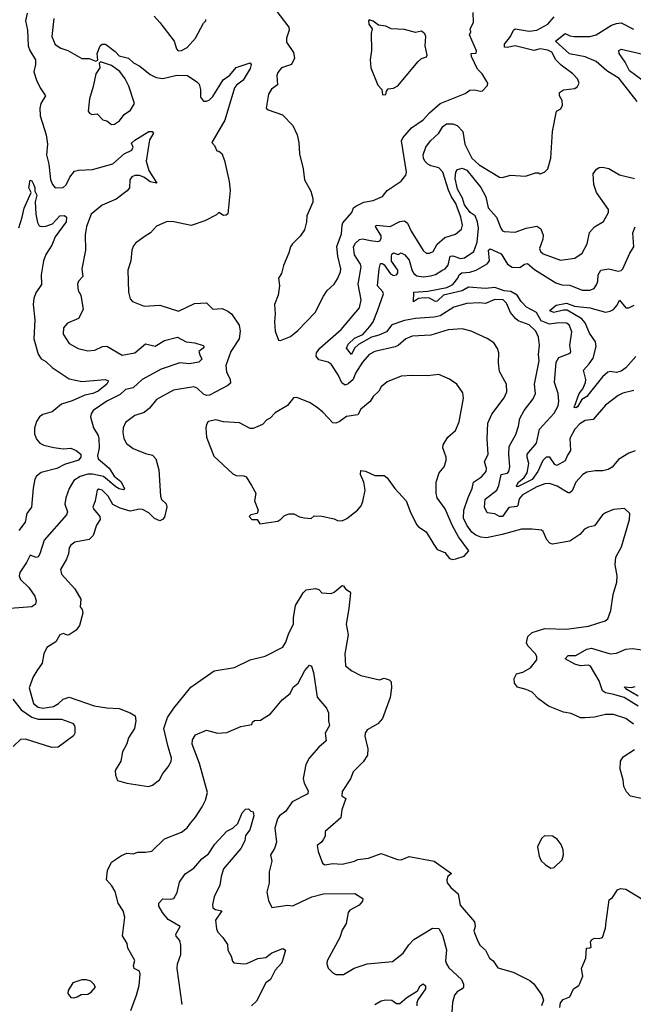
# Model space of a CAD drawing. Extents: x 1245432 to 1420865, y 606325 to 671314.
# Tile 338 of 382: x 1407617 to 1411553, y 614495 to 620813. Entities that reach past the tile are written whole.
import ezdxf

# ---------------------------------------------------------------- set-up
doc = ezdxf.new("R2010")
doc.units = 0

msp = doc.modelspace()

# ---------------------------------------------------------------- linework, layer by layer
at = {"layer": '0CON20XD'}
for points in [[(1409260, 620875), (1409344.2, 620765), (1409345.7, 620745), (1409329.5, 620695), (1409327.9, 620667.9), (1409373, 620603), (1409380, 620565), (1409361.2, 620525), (1409297, 620503), (1409272.5, 620475), (1409267.1, 620455), (1409270.8, 620395), (1409232.9, 620367.1), (1409212.2, 620335), (1409198, 620245), (1409210, 620235), (1409302.9, 620202.9), (1409368.8, 620135), (1409396.2, 620075), (1409408, 620025), (1409411.7, 619951.7), (1409436.1, 619856.1), (1409443.3, 619785), (1409485, 619712.5), (1409498, 619665), (1409497.3, 619642.7), (1409458, 619555), (1409456, 619515), (1409443.8, 619465), (1409416.7, 619425), (1409366.7, 619375), (1409354.1, 619355.9), (1409342.7, 619317.3), (1409309.2, 619235), (1409295.8, 619185), (1409278, 619155), (1409284.3, 619105), (1409274.2, 619045.8), (1409252.5, 618985), (1409255.8, 618925), (1409250.8, 618875), (1409256.7, 618815), (1409277, 618757), (1409290, 618755), (1409355, 618781.2), (1409400.7, 618819.3), (1409512.5, 618935), (1409565, 619040), (1409590, 619075), (1409635, 619116.7), (1409655, 619150), (1409674.5, 619195), (1409676.4, 619215), (1409658.5, 619295), (1409651.8, 619358.2), (1409682, 619438), (1409684.6, 619495), (1409690.4, 619509.6), (1409747.5, 619575), (1409758.8, 619605), (1409772.7, 619617.3), (1409825, 619641.2), (1409885, 619652), (1409945, 619677.5), (1409975, 619718), (1410063.4, 619776.6), (1410094.5, 619815.5), (1410098.2, 619835), (1410066.8, 620035), (1410074.3, 620055.8), (1410130.6, 620119.4), (1410205, 620171.1), (1410244.7, 620215.3), (1410315, 620274.5), (1410475, 620338.6), (1410505, 620361.2), (1410533.7, 620363.7), (1410573.9, 620353.9), (1410585, 620356.7), (1410618.3, 620391.7), (1410620, 620405), (1410583.3, 620465), (1410553.3, 620495), (1410515, 620577.5), (1410513.8, 620595), (1410545, 620597.5), (1410547.5, 620612.5), (1410501.4, 620715), (1410510, 620735), (1410507.5, 620755), (1410528.8, 620795), (1410525, 620860)], [(1407665.8, 620855), (1407654.5, 620805), (1407666.5, 620745), (1407671.8, 620645), (1407681.8, 620615), (1407719.3, 620555), (1407719.4, 620525), (1407707.4, 620477.4), (1407724, 620424), (1407748.1, 620375), (1407782.5, 620325), (1407751.9, 620275), (1407745.6, 620245), (1407749.1, 620195), (1407786, 620075), (1407794.6, 620014.6), (1407788.9, 619945), (1407804.6, 619885), (1407815, 619786.7), (1407827.1, 619755), (1407845, 619734.2), (1407895, 619736.9), (1407915, 619754.2), (1407938.3, 619801.7), (1407969.3, 619840.7), (1407995, 619848.2), (1408085, 619851.8), (1408215, 619888.5), (1408287.8, 619952.2), (1408337, 619975), (1408345.8, 619995), (1408335, 620020), (1408355, 620040.9), (1408445, 620095.5), (1408466.4, 620096.4), (1408476, 620085), (1408448.8, 620041.2), (1408427.8, 619905), (1408445.5, 619845.5), (1408497.5, 619765), (1408455, 619772.9), (1408413, 619803), (1408385, 619813.6), (1408356.4, 619813.6), (1408335.6, 619805), (1408323.4, 619785), (1408320.8, 619735), (1408306.2, 619713.8), (1408235, 619661.5), (1408145, 619622.9), (1408075, 619565.6), (1408046.1, 619485), (1408036.7, 619433.3), (1408038.2, 619335), (1408015.7, 619215), (1408021.9, 619165), (1407993.3, 619135), (1407988.8, 619115), (1407991.2, 619075), (1408008.8, 619045), (1408023.6, 618953.6), (1407993.3, 618895), (1407923.3, 618865), (1407898, 618835), (1407896, 618795), (1407935, 618736.2), (1407992.4, 618702.4), (1408055, 618688.6), (1408098.3, 618691.7), (1408147.5, 618715), (1408175, 618718.8), (1408275, 618660.5), (1408355, 618675.4), (1408425, 618732.3), (1408485, 618718.5), (1408545, 618754.6), (1408630, 618775), (1408685.4, 618745.4), (1408740.2, 618740.2), (1408793.1, 618723.1), (1408800, 618715), (1408794.3, 618705.7), (1408765.5, 618685), (1408771.6, 618661.6), (1408784.5, 618635), (1408765.6, 618615), (1408705, 618604.3), (1408645, 618611.5), (1408525, 618570.8), (1408403.6, 618505), (1408345, 618451.5), (1408295, 618441.1), (1408261.9, 618408.1), (1408176.2, 618365), (1408087.9, 618305), (1408074.6, 618285), (1408070.9, 618265), (1408089.5, 618195), (1408120, 618145), (1408124.4, 618125), (1408127.1, 618065), (1408116.9, 618015), (1408121.1, 617995), (1408190.8, 617935), (1408223.3, 617883.3), (1408265, 617849.2), (1408290, 617805), (1408283.2, 617796.8), (1408255, 617803.2), (1408233.4, 617815), (1408155, 617882.4), (1408085, 617897), (1408055, 617897), (1408005, 617882), (1407963.7, 617856.3), (1407933.9, 617805), (1407912.3, 617745), (1407907.5, 617705), (1407922.7, 617655), (1407916.5, 617635), (1407775, 617474.5), (1407747.2, 617385), (1407735, 617366.9), (1407722.1, 617362.1), (1407685, 617378), (1407660.9, 617329.1), (1407617.8, 617265), (1407614.5, 617245), (1407621.2, 617221.2), (1407675, 617169.1), (1407713.3, 617115), (1407723.2, 617085), (1407718.1, 617061.9), (1407694.7, 617045.3), (1407555, 617035.8)], [(1407835, 620820), (1407822.2, 620705), (1407844.4, 620654.4), (1407880.3, 620630.3), (1407925, 620616.2), (1408015, 620564), (1408063, 620563), (1408105, 620547.5), (1408117.5, 620552.5), (1408113.3, 620595), (1408133.3, 620645), (1408145, 620656.7), (1408166.4, 620656.4), (1408229.5, 620609.5), (1408255, 620580), (1408315, 620565.7), (1408346.7, 620536.7), (1408388.6, 620515), (1408455, 620461.5), (1408492.9, 620442.9), (1408535, 620435.4), (1408625, 620456.7), (1408694.2, 620454.2), (1408753.3, 620415), (1408768.5, 620398.5), (1408777.1, 620365), (1408776, 620315), (1408795, 620290), (1408815, 620289.2), (1408835, 620298), (1408855, 620319.2), (1408922.3, 620427.7), (1408965, 620457.5), (1409005, 620505.5), (1409051.2, 620521.2), (1409095.8, 620535.8), (1409101.8, 620525), (1409095, 620500.6), (1409050.7, 620425), (1409007.4, 620392.6), (1408993.9, 620375), (1408932.3, 620167.6), (1408850, 620025), (1408867.5, 620005), (1408881.7, 619971.7), (1408895, 619970), (1408913.6, 619953.6), (1408929.7, 619909.7), (1408961.2, 619775), (1408966.4, 619716.4), (1408952.5, 619567.5), (1408942.3, 619557.7), (1408925, 619556.6), (1408895, 619575.7), (1408880, 619560), (1408805, 619523.1), (1408716.8, 619493.2), (1408605, 619516.9), (1408562.1, 619517.9), (1408495, 619488.8), (1408456.2, 619445), (1408415, 619420)], [(1408478.8, 620835), (1408516.2, 620795), (1408608, 620675), (1408622.5, 620625), (1408633, 620613), (1408655, 620614.4), (1408692, 620635), (1408745.6, 620695), (1408795, 620790), (1408810, 620805), (1408810, 620815)], [(1409945, 620330), (1409965, 620332.5), (1409970, 620355), (1409981.2, 620368.8), (1410015.8, 620374.2), (1410041.7, 620388.3), (1410173.8, 620545), (1410195, 620563.3), (1410225.8, 620574.2), (1410230, 620585), (1410218.9, 620645), (1410221.9, 620705), (1410215, 620721.2), (1410195, 620738.8), (1410155, 620730), (1410085, 620750), (1410000, 620755), (1409965, 620771.2), (1409918.3, 620778.3), (1409885, 620802.5), (1409858.3, 620811.7), (1409853.8, 620805), (1409856.7, 620785), (1409877.5, 620755), (1409870.8, 620725), (1409874.1, 620615.9), (1409866, 620555), (1409868.8, 620505), (1409915, 620392.5), (1409940, 620365), (1409945, 620330)], [(1411055.3, 620555.3), (1411029.7, 620605), (1411005, 620618.1), (1410955, 620625.6), (1410914.3, 620614.3), (1410795, 620646), (1410744.1, 620634.1), (1410726.8, 620636.7), (1410725.8, 620655), (1410765.4, 620704.6), (1410784.8, 620745.2), (1410795, 620754.4), (1410885, 620739.2), (1410935, 620745.3), (1411004.4, 620785), (1411045, 620832)], [(1411578.2, 620288.3), (1411462.2, 620435), (1411383.8, 620485), (1411315, 620543.8), (1411244.5, 620575), (1411144, 620594), (1411053.8, 620675), (1411115, 620724.8), (1411145, 620708.6), (1411174.2, 620704.2), (1411274.7, 620705.3), (1411314, 620716), (1411412.8, 620777.3), (1411445, 620789.3), (1411475, 620791.8), (1411555, 620752.5)], [(1411610.3, 620425), (1411529.6, 620485), (1411500.8, 620540.8), (1411462, 620595), (1411461.2, 620615), (1411475, 620623.8), (1411615, 620591.1)], [(1408205, 620141.2), (1408225, 620141.9), (1408256.9, 620165), (1408287.1, 620205), (1408327.6, 620232.4), (1408354.4, 620275), (1408316.3, 620386.4), (1408293.5, 620433.5), (1408259.5, 620479.5), (1408205, 620518), (1408135, 620542.5), (1408127.5, 620535), (1408131.2, 620505), (1408105.8, 620465), (1408089.2, 620385), (1408064, 620305), (1408056.7, 620225), (1408065, 620212.5), (1408080, 620205), (1408115, 620208.8), (1408149.5, 620169.5), (1408175, 620163.3), (1408205, 620141.2)], [(1411555, 616292.2), (1411505, 616329.1), (1411425, 616354.5), (1411375, 616355.4), (1411305, 616337.1), (1411245, 616332.9), (1411215, 616334.3), (1411155, 616362.2), (1411105, 616370.4), (1411008.3, 616408.3), (1410945.7, 616455.7), (1410905, 616497.5), (1410865, 616515.7), (1410809.6, 616529.5), (1410790, 616555), (1410789.2, 616585), (1410804.5, 616615.5), (1410845, 616626), (1410893.8, 616655), (1410934.2, 616705), (1410934.4, 616725), (1410925.8, 616745), (1410876.7, 616795), (1410867.5, 616815), (1410877.5, 616855), (1410905, 616881.9), (1410985, 616907.5), (1411125, 616901.9), (1411265, 616921.8), (1411373.2, 616956.8), (1411390.6, 616969.4), (1411408.7, 617021.3), (1411424.2, 617125), (1411447.1, 617205), (1411448.6, 617245), (1411435.6, 617315), (1411441.1, 617365), (1411478.3, 617431.7), (1411529.1, 617605), (1411530, 617645), (1411496.8, 617676.8), (1411425, 617669.2), (1411375, 617649.2), (1411356, 617635), (1411305, 617566.2), (1411265, 617557.5), (1411240, 617545), (1411210.4, 617509.5), (1411145, 617468), (1411035, 617448.6), (1411016.7, 617455), (1410998.8, 617475), (1410975, 617530), (1410965, 617536.7), (1410905, 617543.8), (1410835, 617544.2), (1410711.1, 617508.9), (1410610.7, 617489.3), (1410575, 617492.3), (1410542.2, 617505), (1410517.8, 617525), (1410485, 617569.3), (1410464.4, 617615), (1410465.8, 617665), (1410492.9, 617747.1), (1410520.4, 617805), (1410527.3, 617845), (1410579.9, 617880.1), (1410608.2, 617915), (1410610.9, 617935), (1410597.9, 617975), (1410621.2, 618025), (1410615.5, 618124.5), (1410620.6, 618225), (1410645, 618281.2), (1410725, 618387.1), (1410742.3, 618425), (1410738.8, 618475), (1410695.3, 618555), (1410687.8, 618612.2), (1410691.1, 618675), (1410682.6, 618702.6), (1410658.9, 618738.9), (1410615, 618768.1), (1410513.3, 618815), (1410455, 618829.1), (1410365, 618823.1), (1410255, 618789.7), (1410135, 618781.3), (1410093.1, 618765), (1410045, 618722.7), (1410025, 618713.3), (1409895.3, 618684.7), (1409859.5, 618665), (1409815.4, 618615), (1409771.6, 618545), (1409755, 618504.5), (1409725, 618476.2), (1409705, 618468.5), (1409682.4, 618482.4), (1409659.7, 618535), (1409615, 618603.3), (1409595.3, 618615.3), (1409535, 618631.5), (1409519.1, 618655), (1409521.8, 618675), (1409541.8, 618705), (1409679.6, 618825), (1409797.5, 618965), (1409806.8, 619015), (1409788.9, 619115), (1409807.3, 619227.3), (1409803, 619245), (1409765.2, 619305), (1409758.9, 619355), (1409771.2, 619378.8), (1409796.8, 619403.2), (1409817, 619407), (1409866.4, 619396.4), (1409915, 619389.5), (1409927.1, 619395), (1409935, 619408.8), (1409935, 619425.6), (1409899.2, 619485), (1409904.4, 619495), (1409993.5, 619486.5), (1410055, 619518.2), (1410085, 619522.5), (1410105, 619507.5), (1410127.7, 619455), (1410205, 619332), (1410225, 619315.7), (1410245, 619314.5), (1410270, 619325), (1410295, 619372.2), (1410345, 619415.8), (1410413.4, 619436.6), (1410450.9, 619469.1), (1410457.8, 619495), (1410446.2, 619545), (1410415, 619634.3), (1410386.5, 619676.6), (1410368.3, 619718.3), (1410331.8, 619835), (1410305, 619862.5), (1410255, 619874.6), (1410235, 619885.5), (1410215.5, 619905), (1410207.3, 619925), (1410205.5, 619945), (1410222.5, 619995), (1410253.1, 620035), (1410305.2, 620084.8), (1410331.6, 620128.4), (1410354, 620145), (1410395, 620144.7), (1410423.2, 620133.2), (1410459.3, 620095), (1410472, 620015), (1410517.1, 619925), (1410565, 619882.1), (1410695, 619801.9), (1410715, 619801.4), (1410765, 619815.4), (1410862, 619808), (1410925, 619830), (1410945, 619830), (1410955, 619823.8), (1410983.3, 619835), (1411005.7, 619855), (1411024.4, 619925), (1411034.3, 620095), (1411060, 620225), (1411088.6, 620241.4), (1411099.2, 620265), (1411095.8, 620295), (1411078.8, 620325), (1411080, 620345), (1411105, 620363.3), (1411177.7, 620372.3), (1411195.9, 620384.1), (1411206.2, 620405), (1411195, 620433.8), (1411165.4, 620465.4), (1411090.7, 620520.7), (1411055.3, 620555.3)], [(1411565, 618047.5), (1411525, 618032.5), (1411459.1, 617990.9), (1411417.2, 617942.8), (1411392.4, 617927.6), (1411357.7, 617917.7), (1411308.6, 617918.6), (1411255, 617910), (1411229.2, 617895), (1411184.8, 617845.2), (1411160.4, 617789.5), (1411145, 617777.5), (1411135, 617777.5), (1411065, 617818.9), (1411015, 617836.2), (1410984.6, 617834.6), (1410935, 617816.1), (1410841.3, 617765), (1410820.3, 617739.7), (1410812.5, 617695), (1410805, 617689.2), (1410755, 617682.4), (1410715, 617625.9), (1410695, 617624.7), (1410665, 617642.9), (1410615, 617648.9), (1410598.7, 617685), (1410603.2, 617736.8), (1410677.5, 617795), (1410690.2, 617825), (1410704.8, 617895.2), (1410745, 617903.6), (1410755.4, 617915), (1410760.4, 617945), (1410753.8, 618025), (1410757.2, 618075), (1410798.7, 618151.3), (1410816.9, 618205), (1410825.4, 618255), (1410852.7, 618305), (1410910.8, 618379.2), (1410925.4, 618415), (1410918.8, 618475), (1410948.9, 618625), (1410944.4, 618665), (1410952.3, 618725), (1410944.6, 618775), (1410927.9, 618815), (1410885, 618856), (1410815, 618881.1), (1410796.4, 618895), (1410764.7, 618934.7), (1410740.4, 618995), (1410718.6, 619015), (1410665, 619017.3), (1410605, 618990.9), (1410565, 618995.5), (1410485, 618992.1), (1410401.5, 618968.5), (1410315, 618912.3), (1410275, 618903.8), (1410155, 618896), (1410085, 618881.9), (1410005, 618855.4), (1409968.9, 618811.1), (1409921.7, 618788.3), (1409874.6, 618775.4), (1409790.3, 618729.7), (1409765.3, 618705), (1409745, 618664.2), (1409714, 618705), (1409725, 618730.9), (1409765, 618768.7), (1409817.4, 618792.6), (1409864, 618845), (1409883.6, 618875), (1409913.2, 618945), (1409950, 619055), (1409946.6, 619066.6), (1409911.5, 619105), (1409922.3, 619215), (1409931.9, 619248.1), (1409945, 619248), (1409955, 619239.2), (1409995, 619181.8), (1410015, 619172.2), (1410034, 619176), (1410042.2, 619187.8), (1410041.6, 619205), (1410002.9, 619262.9), (1410001, 619295), (1410005, 619309.2), (1410013.9, 619316.1), (1410044.5, 619305.5), (1410065, 619316.9), (1410087.3, 619305), (1410115, 619269.5), (1410135, 619202.1), (1410145, 619184.7), (1410165, 619168.6), (1410205, 619164), (1410255, 619168.9), (1410285, 619177.5), (1410325, 619203.4), (1410345.4, 619215), (1410365, 619238.2), (1410377.5, 619295), (1410395, 619298.3), (1410445, 619280.2), (1410470.6, 619285), (1410530.3, 619325), (1410551.2, 619385), (1410559, 619475), (1410552.8, 619515), (1410539, 619555), (1410506.4, 619576.4), (1410469.9, 619625), (1410457.5, 619667.5), (1410426.1, 619725), (1410409.7, 619795), (1410415, 619834), (1410425, 619850.8), (1410455, 619859.4), (1410485, 619847.5), (1410575.4, 619735.4), (1410607, 619677), (1410622.8, 619605), (1410676.2, 619545), (1410702.7, 619475), (1410715, 619459.2), (1410725, 619452.9), (1410795, 619450), (1410865, 619475.5), (1410935, 619487.5), (1410960, 619470), (1410975, 619430), (1410972.9, 619405), (1410950.9, 619345), (1410957.5, 619325), (1410975, 619310), (1411085, 619270.7), (1411178.1, 619281.9), (1411225, 619315.6), (1411256.8, 619375), (1411271.9, 619448.1), (1411305, 619483.3), (1411362.6, 619517.4), (1411394.3, 619575), (1411392.9, 619595), (1411317.3, 619705), (1411300, 619755), (1411295, 619823.3), (1411317, 619853), (1411334.6, 619865.4), (1411355, 619867.1), (1411395, 619857.7), (1411465, 619816.5), (1411560, 619795)], [(1407612.3, 619477.7), (1407633.9, 619545), (1407645, 619603.8), (1407691.4, 619705), (1407676.5, 619735), (1407685, 619782.5), (1407695, 619778.6), (1407705, 619758.6), (1407713.3, 619735), (1407713.1, 619713.1), (1407726.4, 619686.4), (1407715.5, 619645), (1407720.4, 619565), (1407730.9, 619510.9), (1407741.1, 619491.1), (1407755, 619485.7), (1407785, 619488.1), (1407826.6, 619503.4), (1407875, 619553.4), (1407905, 619556.1), (1407917.9, 619545), (1407914.7, 619515.3), (1407845, 619418.8), (1407823.4, 619366.6), (1407784.5, 619305.5), (1407769.2, 619265), (1407754.4, 619175), (1407756.8, 619113.2), (1407720.3, 619059.7), (1407707.3, 619025), (1407704.2, 618985), (1407713.8, 618886.2), (1407707, 618765), (1407735, 618667.5), (1407755, 618637.8), (1407785, 618619.1), (1407825, 618581.1), (1407935, 618509.2), (1408015, 618490.8), (1408165, 618503.5), (1408185.7, 618495), (1408176.7, 618475), (1408120.8, 618429.2), (1408085.2, 618414.8), (1408035, 618404.7), (1407953.3, 618366.7), (1407884.6, 618345.4), (1407825, 618295.8), (1407765, 618280), (1407745, 618264.3), (1407724.1, 618235), (1407712.7, 618192.7), (1407712.1, 618155), (1407725, 618121.4), (1407745.3, 618095.3), (1407772.4, 618082.4), (1407835, 618068.6), (1407895, 618059.5), (1407945, 618063.4), (1407979.5, 618049.5), (1408008.6, 618025), (1408009.2, 618005), (1407995, 617987.2), (1407905, 617959.2), (1407855, 617932.9), (1407755, 617906.8), (1407725, 617884.4), (1407714.7, 617865), (1407703.7, 617806.3), (1407693.8, 617686.2), (1407662.9, 617645), (1407651.3, 617588.7), (1407612.3, 617535)], [(1411555.8, 618434.2), (1411485, 618416.4), (1411455, 618402.7), (1411375, 618339.2), (1411295, 618247.5), (1411245, 618242.1), (1411209.9, 618220.1), (1411178.2, 618185), (1411145.3, 618124.7), (1411151.2, 618048.8), (1411130.9, 618019.1), (1411116.9, 617983.1), (1411062.9, 617952.9), (1411050, 617960), (1411018.6, 618005), (1410995, 618005.3), (1410972.8, 617985), (1410941.1, 617915), (1410905, 617862.7), (1410815, 617817.3), (1410805.8, 617815.8), (1410803, 617823.1), (1410816.7, 617845), (1410853.5, 617876.5), (1410871.7, 617905), (1410883.5, 617965), (1410872.2, 618005), (1410873.1, 618025), (1410931.2, 618095), (1410950.4, 618185), (1411045, 618287.3), (1411070.9, 618335), (1411075.9, 618365), (1411071.8, 618415), (1411046.8, 618485), (1411057.8, 618615), (1411075.6, 618645), (1411147.5, 618672.5), (1411152.2, 618685), (1411146.8, 618723.2), (1411158.9, 618811.1), (1411142.1, 618855), (1411125, 618864.7), (1411075, 618867.6), (1411015, 618860.2), (1410961.4, 618881.4), (1410931.2, 618935), (1410868.1, 618968.1), (1410833.5, 619005), (1410807.2, 619045), (1410768.4, 619068.4), (1410725, 619072.2), (1410665, 619093.6), (1410605, 619087.6), (1410495, 619095.7), (1410455, 619073.5), (1410335.6, 619044.4), (1410295, 619006.7), (1410285, 619005.2), (1410245, 619026.9), (1410211.9, 619028.1), (1410175, 619023.3), (1410142.1, 619002.1), (1410145.8, 619065), (1410235, 619070.7), (1410356, 619094), (1410395.2, 619114.8), (1410427.8, 619155), (1410436.6, 619175), (1410452.2, 619187.8), (1410505, 619193.1), (1410544.8, 619205.2), (1410615, 619245.4), (1410630.3, 619265), (1410623.6, 619335), (1410635, 619343.3), (1410705, 619310.5), (1410745, 619243.3), (1410775, 619225.5), (1410825, 619222.1), (1410855, 619244.5), (1410875, 619249.1), (1410919.7, 619209.7), (1411055, 619125.3), (1411095, 619112.7), (1411145, 619109.1), (1411225, 619077.1), (1411275, 619077.1), (1411301.1, 619088.9), (1411318.8, 619115), (1411325.9, 619135), (1411327.3, 619175), (1411344.1, 619205.9), (1411395, 619214.5), (1411455, 619199.2), (1411475, 619204), (1411485, 619214), (1411530.8, 619315), (1411556, 619355), (1411549.1, 619445), (1411564.3, 619484.3)], [(1408415, 619420), (1408360, 619380), (1408347, 619363), (1408336, 619335), (1408329.2, 619265), (1408311.4, 619205), (1408314.1, 619064.1), (1408325, 619022.5), (1408340, 619005), (1408415, 618974.2), (1408515, 618980.8), (1408635, 618942.5), (1408737.6, 618992.4), (1408815, 618995.7), (1408855.7, 618955.7), (1408915, 618958.9), (1408952.7, 618942.7), (1408974.6, 618924.6), (1409025, 618852), (1409031.6, 618815), (1409025.3, 618765), (1408971.8, 618685), (1408939.2, 618595), (1408943.5, 618553.5), (1408966.7, 618505), (1408968.8, 618481.2), (1408951.2, 618465), (1408874.4, 618425), (1408835, 618404.7), (1408815, 618401.6), (1408795, 618411.1), (1408755, 618448.2), (1408735, 618456.4), (1408603.8, 618435), (1408495, 618375.7), (1408448.9, 618321.1), (1408415, 618292.2), (1408355, 618273.1), (1408295, 618229.2), (1408281.2, 618195), (1408277.9, 618165), (1408285.5, 618125), (1408303, 618093), (1408345, 618060.6), (1408425, 618028.6), (1408467.9, 618017.9), (1408490, 617995), (1408510, 617925), (1408519.6, 617755), (1408526.7, 617735), (1408556.9, 617706.9), (1408560, 617685), (1408545, 617620), (1408533.8, 617606.2), (1408515, 617598.1), (1408481.9, 617611.9), (1408445, 617649.4), (1408405, 617669.4), (1408385, 617672.2), (1408325, 617659.6), (1408261.2, 617678.8), (1408215, 617702), (1408184.4, 617755), (1408145, 617794.3), (1408125, 617800), (1408115, 617793.3), (1408102.2, 617725), (1408087.1, 617685), (1408089.4, 617675), (1408130.6, 617625), (1408134.2, 617605), (1408110.2, 617569.8), (1408087.6, 617502.4), (1408061.7, 617478.3), (1407969.7, 617460.3), (1407945, 617442), (1407933.3, 617425), (1407929.4, 617385), (1407917.6, 617352.4), (1407879.2, 617285), (1407886.2, 617255), (1407971.3, 617161.3), (1408008.5, 617095), (1408004.3, 617045), (1408018.6, 617028.6), (1408022.5, 617005), (1408000, 616925), (1407980, 616895), (1407935, 616866.2), (1407923.9, 616863.9), (1407895, 616874), (1407875, 616866), (1407848.9, 616821.1), (1407792, 616785), (1407770.8, 616745), (1407760.6, 616685), (1407727.5, 616635), (1407702.7, 616597.3), (1407677.5, 616525), (1407704.7, 616425), (1407735, 616402.9), (1407765, 616396.5), (1407833.1, 616406.9), (1407865, 616424.5), (1407895, 616454), (1407935, 616465.8), (1408095, 616410), (1408175, 616396.7), (1408255, 616392.5), (1408325, 616366.2), (1408357.3, 616347.3), (1408361.2, 616315), (1408354.2, 616265), (1408315.7, 616205), (1408304.3, 616165.7), (1408276, 616115), (1408266.7, 616055), (1408230, 615995), (1408232.5, 615965), (1408245, 615932.5), (1408305, 615913.8), (1408442.3, 615892.3), (1408468.7, 615901.3), (1408514.1, 615935.9), (1408535, 615976.7), (1408570.3, 616019.7), (1408587.6, 616052.4), (1408590, 616075), (1408567.3, 616155), (1408541.2, 616265), (1408565.7, 616335), (1408605, 616396.2), (1408715, 616531.2), (1408864.1, 616635.9), (1408995, 616656.9), (1409095, 616705.6), (1409191.7, 616728.3), (1409305, 616787.5), (1409325, 616818.8), (1409343.5, 616876.5), (1409373.1, 616935), (1409373.1, 616975), (1409387.1, 617055), (1409434.5, 617135.5), (1409454.3, 617155.7), (1409515, 617164.2), (1409535, 617157.5), (1409556, 617136), (1409615, 617130.8), (1409635, 617140), (1409685, 617182.5), (1409695, 617180), (1409700.3, 617170.3), (1409708.6, 617158.6), (1409733.3, 617145), (1409738, 617135), (1409728.5, 617035), (1409710.6, 616935), (1409723.3, 616865), (1409703.3, 616745), (1409707, 616667), (1409746.7, 616635), (1409805, 616606.2), (1409925, 616576.7), (1409955, 616588.8), (1409987.7, 616577.7), (1409998.8, 616565), (1410001.2, 616525), (1409993.8, 616465), (1409945, 616329.2), (1409915, 616295.6), (1409845, 616256.9), (1409832.2, 616235), (1409831.5, 616215), (1409850, 616135), (1409848.1, 616095), (1409819.4, 616050.6), (1409755, 615986.7), (1409738.3, 615941.7), (1409685, 615861.2), (1409682.5, 615832.5), (1409708.1, 615815), (1409682.7, 615742.7), (1409677.5, 615692.5), (1409576.7, 615605), (1409576.2, 615575), (1409566.2, 615555), (1409553.3, 615535), (1409526.1, 615513.9), (1409530.5, 615475), (1409560.3, 615400.3), (1409575, 615390), (1409625, 615398), (1409685, 615394.2), (1409765, 615412.9), (1409785, 615424), (1409855, 615434), (1409935, 615462.5), (1410040, 615425), (1410065, 615423.5), (1410115, 615443.5), (1410275, 615413.8), (1410387.5, 615335), (1410363.3, 615315), (1410357.5, 615295), (1410360, 615275), (1410382.5, 615245), (1410429.2, 615205), (1410442.5, 615132.5), (1410533.8, 615025), (1410538, 614995), (1410530, 614965), (1410551.2, 614911.2), (1410568.8, 614875), (1410605, 614842), (1410631.2, 614791.2), (1410653.8, 614773.8), (1410685, 614730), (1410781.7, 614701.7), (1410888.3, 614648.3), (1410915, 614626.7), (1410966.2, 614555), (1410977.7, 614522.3), (1410964.2, 614485.8)], [(1411568.7, 618651.3), (1411505, 618580), (1411475, 618558.5), (1411445, 618549.6), (1411405, 618556.7), (1411389.3, 618550.7), (1411355, 618520.6), (1411277.9, 618425), (1411255, 618395.9), (1411223.3, 618376.7), (1411195, 618329.3), (1411185, 618322.2), (1411173.1, 618325), (1411205, 618413.6), (1411228.6, 618445), (1411246.7, 618485), (1411248.5, 618505), (1411232.5, 618565), (1411270.9, 618605), (1411295, 618640.6), (1411314, 618715), (1411310, 618745), (1411271.9, 618801.8), (1411245, 618868.8), (1411223, 618893), (1411128.9, 618948.9), (1411105, 618950), (1411043.8, 618933.8), (1411017.5, 618945), (1411020, 618950), (1411059.1, 618980.9), (1411125, 618993.8), (1411175, 618974.1), (1411275, 618964), (1411375, 618937.3), (1411405, 618942.2), (1411425, 618953.9), (1411449.1, 618980.9), (1411465, 619013.1), (1411505, 618964.5), (1411525, 618963.8), (1411559.1, 618980.9)], [(1410395, 617350), (1410415, 617353.3), (1410468.3, 617371.7), (1410498.8, 617405), (1410432.5, 617495), (1410390.5, 617570.5), (1410346.7, 617675), (1410295.6, 617745), (1410288.9, 617775), (1410288.9, 617845), (1410306.9, 617905), (1410339.1, 617945), (1410353.1, 617985), (1410352.5, 618005), (1410331.4, 618065), (1410332.9, 618085), (1410362.5, 618135), (1410412.5, 618177.5), (1410436.3, 618233.7), (1410463.6, 618383.6), (1410459.6, 618419.5), (1410420, 618475), (1410375, 618506), (1410305, 618536), (1410232.3, 618527.7), (1410135, 618530.8), (1410065, 618525.8), (1409975, 618490), (1409935, 618456.2), (1409920.3, 618429.7), (1409885, 618396), (1409865, 618364), (1409805, 618313.8), (1409785, 618276.7), (1409712.3, 618267.7), (1409667, 618233), (1409645, 618223.8), (1409625, 618226.7), (1409561.2, 618295), (1409524.4, 618324.4), (1409475, 618356), (1409395, 618388.8), (1409373.9, 618386.1), (1409335, 618336.7), (1409255, 618291.2), (1409223.9, 618256.1), (1409202.5, 618245), (1409173.6, 618216.4), (1409115, 618190), (1409095, 618190), (1409025.9, 618225.9), (1408925, 618232.5), (1408875, 618246.2), (1408825.9, 618234.1), (1408814.5, 618215.6), (1408811.4, 618195), (1408816.2, 618135), (1408862.7, 618012.7), (1408985, 617899.2), (1409005, 617889.2), (1409055, 617886.7), (1409069.3, 617879.3), (1409103.3, 617823.3), (1409132.5, 617775), (1409122.5, 617725), (1409147.5, 617665), (1409140, 617645), (1409100, 617635), (1409090, 617625), (1409105, 617606.7), (1409140, 617605), (1409158.3, 617578.3), (1409272.5, 617595), (1409292.7, 617607.3), (1409315, 617632.5), (1409345, 617642.5), (1409375, 617643.3), (1409412.7, 617622.7), (1409443.6, 617616.4), (1409487.5, 617612.5), (1409505, 617630), (1409555, 617627.5), (1409635, 617610), (1409655, 617600), (1409685, 617597.5), (1409715, 617612.5), (1409783.3, 617665), (1409807, 617693), (1409818.8, 617721.2), (1409833.9, 617793.9), (1409823.8, 617845), (1409803.3, 617895), (1409805, 617920), (1409835, 617916.7), (1409895, 617887.5), (1409955, 617887.5), (1409975, 617873.3), (1410024, 617805), (1410095.6, 617725.6), (1410126.9, 617646.9), (1410165, 617572.5), (1410175, 617560), (1410225, 617527.5), (1410273.8, 617445), (1410295, 617413.3), (1410345, 617393.3), (1410375, 617356.2), (1410395, 617350)], [(1411585, 616408.1), (1411495, 616464.8), (1411427.1, 616482.9), (1411374.1, 616494.1), (1411356.3, 616506.3), (1411335, 616571.4), (1411279.4, 616665), (1411265, 616671.8), (1411215, 616668), (1411177, 616677), (1411115, 616711.2), (1411135, 616732.5), (1411185, 616732.7), (1411255, 616774.7), (1411285, 616779.5), (1411405, 616743.3), (1411445, 616747.5), (1411505.3, 616774.7), (1411545, 616777.8), (1411725.5, 616754.5)], [(1408328.9, 614455), (1408366.7, 614555), (1408384.4, 614615.6), (1408389.7, 614689.7), (1408385, 614708.8), (1408350.6, 614725), (1408347.7, 614745), (1408356.3, 614776.3), (1408310, 614855), (1408306.7, 614885), (1408277.5, 614935), (1408291.1, 615055), (1408280, 615095), (1408248.7, 615145), (1408229.2, 615219.1), (1408208.5, 615255), (1408174.7, 615294.7), (1408181.2, 615355), (1408205, 615408), (1408269.1, 615450.9), (1408305, 615464.2), (1408345, 615461.2), (1408375, 615471.2), (1408425, 615471.2), (1408465, 615478.8), (1408545, 615556.2), (1408655, 615600), (1408691.7, 615628.3), (1408711.7, 615658.3), (1408745, 615696), (1408788.3, 615761.7), (1408809.1, 615805), (1408821.5, 615855), (1408770.5, 616040.5), (1408723.1, 616165), (1408725, 616192.5), (1408745.6, 616224.4), (1408815, 616254.4), (1408885, 616235.8), (1408945, 616238.6), (1409035, 616278.8), (1409105, 616290), (1409110, 616305), (1409123.6, 616316.4), (1409160.7, 616319.3), (1409225, 616360), (1409300.9, 616449.1), (1409351.1, 616488.9), (1409370.5, 616529.5), (1409404.2, 616555), (1409445, 616637.5), (1409475, 616671.2), (1409488.8, 616665), (1409501.4, 616625), (1409525.4, 616465.5), (1409586, 616395), (1409598.8, 616365), (1409597.5, 616315), (1409603.3, 616285), (1409577.5, 616235), (1409582.5, 616185), (1409535.3, 616144.7), (1409474.6, 616075.3), (1409453.5, 616035), (1409436.4, 615945), (1409441.2, 615915), (1409467.3, 615865), (1409465, 615846), (1409364, 615795), (1409325, 615734.4), (1409282.9, 615705), (1409270.5, 615685), (1409253.9, 615626.1), (1409264.5, 615535), (1409250.5, 615495), (1409225.6, 615455), (1409234.1, 615414.1), (1409216.7, 615345), (1409217.1, 615275), (1409202.5, 615215), (1409212.5, 615162.5), (1409235, 615117.5), (1409335, 615131.2), (1409368, 615128), (1409427.5, 615155), (1409492, 615185), (1409565, 615204.6), (1409767.3, 615207.3), (1409817.5, 615175), (1409815, 615157.5), (1409795, 615132), (1409735, 615099.1), (1409723.8, 615085), (1409710.5, 615015), (1409685, 614971.2), (1409670, 614925), (1409590, 614775), (1409586.7, 614755), (1409596.4, 614726.4), (1409625, 614697.5), (1409645, 614687.5), (1409695, 614686.2), (1409763.5, 614726.5), (1409845.7, 614754.3), (1410009.1, 614770.9), (1410076, 614824), (1410112.7, 614877.3), (1410145, 614911.4), (1410265, 614984.2), (1410305, 614981.2), (1410328.7, 614938.7), (1410355.4, 614845), (1410349.3, 614775), (1410354.7, 614754.7), (1410369.6, 614729.5), (1410450.6, 614655), (1410464.2, 614625), (1410464.1, 614605.9), (1410455, 614594), (1410422.5, 614575), (1410406.7, 614555), (1410392.2, 614507.8), (1410387.5, 614415)], [(1411585, 616473.4), (1411510.9, 616515), (1411497, 616533), (1411541.9, 616528.1), (1411565, 616534.6)], [(1407573, 616453), (1407625.9, 616385), (1407695, 616336.8), (1407735, 616325.4), (1407884.2, 616324.2), (1407955, 616300), (1407967.9, 616285), (1407971.7, 616268.3), (1407971.4, 616235), (1407962.4, 616217.6), (1407864.7, 616145.3), (1407823.4, 616143.4), (1407655, 616197.6), (1407621.4, 616195), (1407575, 616149.2)], [(1411615, 615814), (1411535, 615831.2), (1411508.9, 615858.9), (1411492.2, 615892.2), (1411488.9, 615935), (1411468.2, 616005), (1411471.5, 616055), (1411487.2, 616082.8), (1411560.3, 616129.7)], [(1408660, 614495), (1408627.5, 614725), (1408630, 614755), (1408650, 614815), (1408651.2, 614875), (1408643.5, 614905), (1408621.7, 614931.7), (1408618.8, 614945), (1408646.5, 614995), (1408569.6, 615039.6), (1408532.9, 615085), (1408510, 615125), (1408508.8, 615145), (1408535, 615172), (1408585, 615169.2), (1408606.2, 615175), (1408627, 615213), (1408641.5, 615278.5), (1408678, 615332), (1408735, 615368.6), (1408785, 615428.1), (1408828, 615462), (1408868, 615522), (1408945, 615606.2), (1408985, 615625.7), (1409017.1, 615655), (1409045, 615723.3), (1409065, 615747.5), (1409085, 615750), (1409100, 615735), (1409115, 615730), (1409118.8, 615705), (1409094, 615615), (1409065, 615577.5), (1409061.4, 615545), (1409035, 615495.8), (1408925.3, 615365), (1408908.9, 615315), (1408900.2, 615259.8), (1408865.3, 615185), (1408854.7, 615135), (1408856.4, 615115), (1408873.2, 615103.2), (1408914.4, 615095), (1408874, 615035), (1408878.8, 614978.8), (1408887.9, 614957.9), (1408919.4, 614925), (1408949.4, 614879.4), (1408952.6, 614842.6), (1408972.5, 614805), (1408981.5, 614771.5), (1408991.1, 614761.1), (1409055, 614754.4), (1409075, 614758.1), (1409145, 614790), (1409195, 614795.7), (1409233.3, 614825), (1409305, 614853.3), (1409322.5, 614842.5), (1409298.6, 614761.4), (1409256.4, 614713.6), (1409225.5, 614655), (1409196.7, 614633.3), (1409135, 614516.2), (1409103.8, 614485)], [(1411025, 615370), (1411045, 615373.8), (1411097, 615423), (1411105.7, 615454.3), (1411103.6, 615486.4), (1411091.2, 615521.2), (1411064.1, 615554.1), (1411035, 615573.3), (1410983.6, 615576.4), (1410965, 615560), (1410938.8, 615505), (1410948.8, 615445), (1410961.2, 615415), (1410989.3, 615389.3), (1411025, 615370)], [(1411080.8, 614475), (1411086.2, 614505), (1411103.9, 614526.1), (1411145.9, 614544.1), (1411170, 614595), (1411203, 614617), (1411210.7, 614629.3), (1411230, 614675), (1411220, 614725), (1411249.3, 614790.7), (1411252.5, 614855), (1411275, 614857.5), (1411282.5, 614865), (1411278.8, 614895), (1411285, 614910), (1411305, 614918.8), (1411335, 614917.5), (1411356, 614925), (1411374.2, 614985), (1411378.6, 615025), (1411398.8, 615165), (1411418.6, 615181.4), (1411450.8, 615229.2), (1411470.7, 615239.3), (1411505, 615233.8), (1411625, 615162)], [(1407965, 614536.7), (1407985, 614542.5), (1408011.2, 614558.8), (1408055, 614561.2), (1408075.8, 614574.2), (1408102.5, 614605), (1408093.3, 614625), (1408072.5, 614645), (1408045, 614653.3), (1408015, 614653.3), (1407957, 614633), (1407927.5, 614585), (1407926.7, 614565), (1407945, 614540), (1407965, 614536.7)], [(1409894.5, 614495), (1409935, 614517.3), (1409965, 614523.3), (1410005, 614521.4), (1410035, 614500), (1410055, 614500), (1410099.8, 614540.2), (1410167.8, 614582.2), (1410186.7, 614615), (1410205, 614626.5), (1410220, 614615), (1410219.3, 614595), (1410171.6, 614525), (1410164.7, 614505), (1410164.6, 614485)]]:
    msp.add_lwpolyline(points, dxfattribs=at)

doc.saveas('drawing.dxf')
